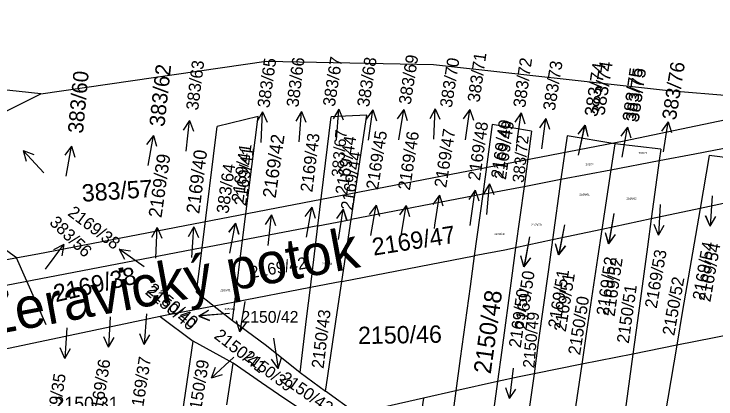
# Model space of a CAD drawing. Extents: x -555860 to -552701, y -1187050 to -1182291.
# Drawn here: x -554977.1 to -554908.3, y -1185535.1 to -1185497.4 of the extents above; entities that cross this region are included whole.
import ezdxf

# ---------------------------------------------------------------- set-up
doc = ezdxf.new("R2010")
doc.units = 0
for name, color, linetype in [('LEG_2b', 7, 'Continuous'), ('Level 16', 7, 'Continuous'), ('Level 41', 7, 'Continuous'), ('navrh_BV', 7, 'Continuous'), ('Poz předměty', 7, 'Continuous'), ('stav_BV', 7, 'Continuous'), ('Značky kultur', 7, 'Continuous')]:
    doc.layers.add(name, color=color, linetype=linetype)

msp = doc.modelspace()

# ---------------------------------------------------------------- linework, layer by layer
at = {"layer": 'Level 16'}
for p, q in [((-554952.745, -1185506.941), (-554953.283, -1185507.921)), ((-554952.86, -1185509.939), (-554952.745, -1185506.941)), ((-554952.745, -1185506.941), (-554952.284, -1185507.96)), ((-554948.909, -1185506.908), (-554949.484, -1185507.866)), ((-554949.14, -1185509.899), (-554948.909, -1185506.908)), ((-554948.909, -1185506.908), (-554948.487, -1185507.943)), ((-554945.259, -1185506.688), (-554945.834, -1185507.646)), ((-554945.49, -1185509.679), (-554945.259, -1185506.688)), ((-554945.259, -1185506.688), (-554944.837, -1185507.723)), ((-554941.942, -1185506.76), (-554942.579, -1185507.678)), ((-554942.37, -1185509.729), (-554941.942, -1185506.76)), ((-554941.942, -1185506.76), (-554941.589, -1185507.821)), ((-554938.886, -1185506.723), (-554939.55, -1185507.623)), ((-554939.4, -1185509.679), (-554938.886, -1185506.723)), ((-554938.886, -1185506.723), (-554938.565, -1185507.794)), ((-554935.813, -1185506.642), (-554936.355, -1185507.62)), ((-554935.94, -1185509.639), (-554935.813, -1185506.642)), ((-554935.813, -1185506.642), (-554935.356, -1185507.662)), ((-554932.427, -1185506.712), (-554933.069, -1185507.627)), ((-554932.87, -1185509.679), (-554932.427, -1185506.712)), ((-554932.427, -1185506.712), (-554932.08, -1185507.775)), ((-554927.385, -1185507.049), (-554928.021, -1185507.968)), ((-554927.81, -1185510.019), (-554927.385, -1185507.049)), ((-554927.385, -1185507.049), (-554927.032, -1185508.11)), ((-554924.989, -1185507.583), (-554925.612, -1185508.512)), ((-554925.37, -1185510.559), (-554924.989, -1185507.583)), ((-554924.989, -1185507.583), (-554924.62, -1185508.639)), ((-554959.899, -1185507.806), (-554960.503, -1185508.747)), ((-554960.22, -1185510.789), (-554959.899, -1185507.806)), ((-554959.899, -1185507.806), (-554959.509, -1185508.854)), ((-554921.147, -1185508.264), (-554921.843, -1185509.139)), ((-554921.77, -1185511.199), (-554921.147, -1185508.264)), ((-554921.147, -1185508.264), (-554920.865, -1185509.346)), ((-554913.003, -1185507.916), (-554913.653, -1185508.826)), ((-554913.47, -1185510.879), (-554913.003, -1185507.916)), ((-554913.003, -1185507.916), (-554912.665, -1185508.981)), ((-554916.967, -1185508.435), (-554917.634, -1185509.332)), ((-554917.49, -1185511.389), (-554916.967, -1185508.435)), ((-554916.967, -1185508.435), (-554916.649, -1185509.507)), ((-554963.436, -1185509.253), (-554964.1, -1185510.153)), ((-554963.95, -1185512.209), (-554963.436, -1185509.253)), ((-554963.436, -1185509.253), (-554963.115, -1185510.324)), ((-554971.448, -1185510.306), (-554972.118, -1185511.202)), ((-554971.98, -1185513.259), (-554971.448, -1185510.306)), ((-554971.448, -1185510.306), (-554971.133, -1185511.379)), ((-554974.171, -1185512.929), (-554976.2, -1185510.72)), ((-554976.2, -1185510.72), (-554975.155, -1185511.118)), ((-554976.2, -1185510.72), (-554975.892, -1185511.795)), ((-554930.487, -1185514.021), (-554931.076, -1185514.972)), ((-554930.76, -1185517.009), (-554930.487, -1185514.021)), ((-554930.487, -1185514.021), (-554930.08, -1185515.063)), ((-554935.416, -1185515.101), (-554936.055, -1185516.018)), ((-554935.85, -1185518.069), (-554935.416, -1185515.101)), ((-554935.416, -1185515.101), (-554935.066, -1185516.162)), ((-554931.91, -1185514.617), (-554932.542, -1185515.539)), ((-554932.32, -1185517.589), (-554931.91, -1185514.617)), ((-554931.91, -1185514.617), (-554931.551, -1185515.676)), ((-554908.69, -1185515.171), (-554908.881, -1185518.165)), ((-554947.916, -1185516.293), (-554948.58, -1185517.193)), ((-554948.43, -1185519.249), (-554947.916, -1185516.293)), ((-554947.916, -1185516.293), (-554947.595, -1185517.364)), ((-554944.842, -1185516.494), (-554945.489, -1185517.406)), ((-554945.3, -1185519.459), (-554944.842, -1185516.494)), ((-554944.842, -1185516.494), (-554944.501, -1185517.559)), ((-554941.616, -1185516.103), (-554942.28, -1185517.003)), ((-554942.13, -1185519.059), (-554941.616, -1185516.103)), ((-554941.616, -1185516.103), (-554941.295, -1185517.174)), ((-554938.671, -1185516.127), (-554939.324, -1185517.035)), ((-554939.15, -1185519.089), (-554938.671, -1185516.127)), ((-554938.671, -1185516.127), (-554938.337, -1185517.194)), ((-554913.78, -1185516.031), (-554913.935, -1185519.027)), ((-554951.862, -1185517.056), (-554952.465, -1185517.997)), ((-554952.18, -1185520.039), (-554951.862, -1185517.056)), ((-554951.862, -1185517.056), (-554951.471, -1185518.103)), ((-554918.31, -1185516.931), (-554918.819, -1185519.887)), ((-554908.881, -1185518.165), (-554909.316, -1185517.135)), ((-554908.881, -1185518.165), (-554908.318, -1185517.199)), ((-554955.371, -1185517.865), (-554956.055, -1185518.75)), ((-554955.95, -1185520.809), (-554955.371, -1185517.865)), ((-554955.371, -1185517.865), (-554955.073, -1185518.943)), ((-554923.16, -1185518.011), (-554923.717, -1185520.959)), ((-554913.935, -1185519.027), (-554914.382, -1185518.003)), ((-554963.059, -1185518.302), (-554963.605, -1185519.278)), ((-554963.2, -1185521.299), (-554963.059, -1185518.302)), ((-554963.059, -1185518.302), (-554962.606, -1185519.325)), ((-554959.463, -1185518.225), (-554960.025, -1185519.192)), ((-554959.65, -1185521.219), (-554959.463, -1185518.225)), ((-554959.463, -1185518.225), (-554959.027, -1185519.254)), ((-554913.935, -1185519.027), (-554913.384, -1185518.054)), ((-554926.59, -1185519.201), (-554927.123, -1185522.153)), ((-554918.819, -1185519.887), (-554919.142, -1185518.817)), ((-554918.819, -1185519.887), (-554918.157, -1185518.987)), ((-554973.989, -1185522.379), (-554972.217, -1185519.959)), ((-554972.217, -1185519.959), (-554973.211, -1185520.47)), ((-554972.217, -1185519.959), (-554972.404, -1185521.061)), ((-554923.717, -1185520.959), (-554924.023, -1185519.883)), ((-554923.717, -1185520.959), (-554923.04, -1185520.069)), ((-554964.321, -1185522.139), (-554966.775, -1185520.414)), ((-554966.775, -1185520.414), (-554965.669, -1185520.58)), ((-554966.775, -1185520.414), (-554966.245, -1185521.398)), ((-554927.123, -1185522.153), (-554927.438, -1185521.08)), ((-554927.123, -1185522.153), (-554926.453, -1185521.258)), ((-554954.48, -1185525.551), (-554954.96, -1185528.512)), ((-554964.1, -1185526.761), (-554964.348, -1185529.751)), ((-554958.971, -1185526.961), (-554958.015, -1185526.382)), ((-554955.981, -1185526.72), (-554958.971, -1185526.961)), ((-554958.971, -1185526.961), (-554957.934, -1185527.379)), ((-554967.65, -1185527.031), (-554967.835, -1185530.025)), ((-554954.96, -1185528.512), (-554955.293, -1185527.445)), ((-554954.96, -1185528.512), (-554954.306, -1185527.605)), ((-554971.92, -1185528.131), (-554972.117, -1185531.125)), ((-554967.835, -1185530.025), (-554968.272, -1185528.996)), ((-554964.348, -1185529.751), (-554964.763, -1185528.713)), ((-554964.348, -1185529.751), (-554963.767, -1185528.795)), ((-554967.835, -1185530.025), (-554967.274, -1185529.058)), ((-554951.68, -1185529.151), (-554951.221, -1185532.116)), ((-554972.117, -1185531.125), (-554972.55, -1185530.094)), ((-554972.117, -1185531.125), (-554971.552, -1185530.159)), ((-554955.541, -1185530.991), (-554957.741, -1185533.03)), ((-554951.221, -1185532.116), (-554950.88, -1185531.051)), ((-554951.221, -1185532.116), (-554951.868, -1185531.204)), ((-554957.741, -1185533.03), (-554957.348, -1185531.983)), ((-554928.19, -1185532.081), (-554928.53, -1185535.062)), ((-554957.741, -1185533.03), (-554956.668, -1185532.717)), ((-554928.53, -1185535.062), (-554928.914, -1185534.011)), ((-554928.53, -1185535.062), (-554927.92, -1185534.125))]:
    msp.add_line(p, q, dxfattribs=at)
for points in [[(-554932.39, -1185518.08), (-554932.32, -1185517.59)], [(-554935.89, -1185518.39), (-554935.85, -1185518.07)], [(-554939.16, -1185519.1), (-554939.15, -1185519.09)]]:
    msp.add_lwpolyline(points, dxfattribs=at)
at = {"layer": 'Level 41'}
msp.add_lwpolyline([(-554973.929, -1185527.821), (-554976.834, -1185521.258), (-554983.776, -1185516.246), (-554998.022, -1185511.296), (-555013.67, -1185508.388), (-555041.683, -1185507.006), (-555071.412, -1185508.556), (-555095.981, -1185509.562), (-555126.92, -1185507.45), (-555168.504, -1185512.169)], dxfattribs=at)
at = {"layer": 'navrh_BV'}
for p, q in [((-554974.46, -1185505.17), (-554952.37, -1185501.98)), ((-554952.37, -1185501.98), (-554936, -1185502.31)), ((-554936, -1185502.31), (-554912.95, -1185504.85)), ((-554974.46, -1185505.17), (-554980.93, -1185504.47)), ((-554912.95, -1185504.85), (-554888.64, -1185506.89)), ((-554985.26, -1185510.56), (-554974.46, -1185505.17)), ((-554953.16, -1185507.41), (-554957.18, -1185508.39)), ((-554954.69, -1185519.53), (-554953.16, -1185507.41)), ((-554947.31, -1185518.12), (-554946.01, -1185507.42)), ((-554942.51, -1185507.27), (-554946.01, -1185507.42)), ((-554944.04, -1185517.49), (-554942.51, -1185507.27)), ((-554958.66, -1185520.29), (-554957.18, -1185508.39)), ((-554930.24, -1185508.2), (-554931.17, -1185515.03)), ((-554926.39, -1185508.85), (-554930.24, -1185508.2)), ((-554926.39, -1185508.85), (-554927.12, -1185514.25)), ((-554922.91, -1185509.3), (-554923.5, -1185513.56)), ((-554918.23, -1185510.08), (-554922.91, -1185509.3)), ((-554910.38, -1185511.05), (-554903.1, -1185509.66)), ((-554918.23, -1185510.08), (-554918.61, -1185512.62)), ((-554913.72, -1185510.62), (-554918.23, -1185510.08)), ((-554913.72, -1185510.62), (-554913.87, -1185511.72)), ((-554913.87, -1185511.72), (-554910.38, -1185511.05)), ((-554918.61, -1185512.62), (-554913.87, -1185511.72)), ((-554913.87, -1185511.72), (-554914.65, -1185517.44)), ((-554908.98, -1185511.23), (-554909.87, -1185516.42)), ((-554903.74, -1185511.86), (-554908.98, -1185511.23)), ((-554923.5, -1185513.56), (-554918.61, -1185512.62)), ((-554918.61, -1185512.62), (-554919.49, -1185518.47)), ((-554927.12, -1185514.25), (-554923.5, -1185513.56)), ((-554923.5, -1185513.56), (-554924.32, -1185519.5)), ((-554931.17, -1185515.03), (-554927.12, -1185514.25)), ((-554927.12, -1185514.25), (-554927.94, -1185520.28)), ((-554931.17, -1185515.03), (-554944.04, -1185517.49)), ((-554931.17, -1185515.03), (-554932, -1185521.08)), ((-554904.33, -1185515.24), (-554909.87, -1185516.42)), ((-554909.87, -1185516.42), (-554914.65, -1185517.44)), ((-554909.87, -1185516.42), (-554910.32, -1185519.08)), ((-554947.31, -1185518.12), (-554944.04, -1185517.49)), ((-554944.96, -1185523.58), (-554944.04, -1185517.49)), ((-554914.65, -1185517.44), (-554919.49, -1185518.47)), ((-554914.65, -1185517.44), (-554915.02, -1185520.17)), ((-554947.31, -1185518.12), (-554954.69, -1185519.53)), ((-554948.05, -1185524.17), (-554947.31, -1185518.12)), ((-554919.49, -1185518.47), (-554924.32, -1185519.5)), ((-554919.49, -1185518.47), (-554919.91, -1185521.3)), ((-554910.32, -1185519.08), (-554911.58, -1185526.41)), ((-554958.66, -1185520.29), (-554954.69, -1185519.53)), ((-554955.45, -1185525.6), (-554954.69, -1185519.53)), ((-554924.32, -1185519.5), (-554927.94, -1185520.28)), ((-554924.32, -1185519.5), (-554924.73, -1185522.42)), ((-554958.66, -1185520.29), (-554979.51, -1185524.28)), ((-554959.2, -1185524.64), (-554958.66, -1185520.29)), ((-554929.01, -1185520.5), (-554932, -1185521.08)), ((-554927.94, -1185520.28), (-554929.01, -1185520.5)), ((-554927.94, -1185520.28), (-554928.35, -1185523.26)), ((-554915.02, -1185520.17), (-554916.01, -1185527.39)), ((-554944.96, -1185523.58), (-554932, -1185521.08)), ((-554932, -1185521.08), (-554932.4, -1185524.07)), ((-554919.91, -1185521.3), (-554920.99, -1185528.5)), ((-554924.73, -1185522.42), (-554925.72, -1185529.55)), ((-554928.35, -1185523.26), (-554929.31, -1185530.32)), ((-554948.05, -1185524.17), (-554955.45, -1185525.6)), ((-554948.42, -1185527.23), (-554948.05, -1185524.17)), ((-554944.96, -1185523.58), (-554948.05, -1185524.17)), ((-554945.42, -1185526.63), (-554944.96, -1185523.58)), ((-554932.4, -1185524.07), (-554933.37, -1185531.12)), ((-554959.2, -1185524.64), (-554957.47, -1185525.99)), ((-554955.45, -1185525.6), (-554957.47, -1185525.99)), ((-554955.68, -1185527.39), (-554955.45, -1185525.6)), ((-554957.47, -1185525.99), (-554962.1, -1185526.88)), ((-554957.47, -1185525.99), (-554955.68, -1185527.39)), ((-554962.1, -1185526.88), (-554962.77, -1185527.02)), ((-554946.48, -1185533.73), (-554945.42, -1185526.63)), ((-554911.58, -1185526.41), (-554912.16, -1185529.84)), ((-554962.77, -1185527.02), (-554980.5, -1185530.76)), ((-554962.77, -1185527.02), (-554959.54, -1185529.42)), ((-554955.68, -1185527.39), (-554954.33, -1185528.39)), ((-554949.06, -1185532.49), (-554948.42, -1185527.23)), ((-554916.01, -1185527.39), (-554916.46, -1185530.7)), ((-554954.33, -1185528.39), (-554952.36, -1185529.86)), ((-554920.99, -1185528.5), (-554921.47, -1185531.7)), ((-554906.68, -1185528.75), (-554912.16, -1185529.84)), ((-554960.59, -1185536.54), (-554959.54, -1185529.42)), ((-554955.63, -1185531.58), (-554959.54, -1185529.42)), ((-554925.72, -1185529.55), (-554926.14, -1185532.63)), ((-554952.36, -1185529.86), (-554949.06, -1185532.49)), ((-554929.31, -1185530.32), (-554929.73, -1185533.4)), ((-554912.16, -1185529.84), (-554916.72, -1185556.47)), ((-554912.16, -1185529.84), (-554916.46, -1185530.7)), ((-554916.46, -1185530.7), (-554921.47, -1185531.7)), ((-554916.46, -1185530.7), (-554919.67, -1185554.23)), ((-554956.25, -1185535.68), (-554955.63, -1185531.58)), ((-554952.83, -1185533.52), (-554955.63, -1185531.58)), ((-554933.37, -1185531.12), (-554933.8, -1185534.31)), ((-554921.47, -1185531.7), (-554926.14, -1185532.63)), ((-554921.47, -1185531.7), (-554924.41, -1185551.35)), ((-554949.06, -1185532.49), (-554947.19, -1185533.87)), ((-554927.59, -1185532.92), (-554929.73, -1185533.4)), ((-554926.14, -1185532.63), (-554928.26, -1185547.92)), ((-554926.14, -1185532.63), (-554927.59, -1185532.92)), ((-554951.16, -1185534.66), (-554952.83, -1185533.52)), ((-554946.57, -1185534.33), (-554946.48, -1185533.73)), ((-554929.73, -1185533.4), (-554933.8, -1185534.31)), ((-554929.73, -1185533.4), (-554931.39, -1185545.62)), ((-554947.19, -1185533.87), (-554946.57, -1185534.33)), ((-554943.59, -1185536.5), (-554946.57, -1185534.33)), ((-554933.8, -1185534.31), (-554936.97, -1185535.02)), ((-554933.8, -1185534.31), (-554934.98, -1185542.96)), ((-554949.09, -1185536.08), (-554951.16, -1185534.66)), ((-554936.97, -1185535.02), (-554940.84, -1185535.89)), ((-554936.97, -1185535.02), (-554937.79, -1185540.72))]:
    msp.add_line(p, q, dxfattribs=at)
at = {"layer": 'Poz předměty'}
msp.add_lwpolyline([(-555101.594, -1185540.827), (-555099.07, -1185543.159), (-555038.971, -1185532.517), (-554974.737, -1185520.88), (-554917.317, -1185509.778), (-554856.604, -1185497.07), (-554852.649, -1185494.025)], dxfattribs=at)
at = {"layer": 'stav_BV'}
for p, q in [((-554921.146, -1185508.265), (-554921.844, -1185509.14)), ((-554921.77, -1185511.2), (-554921.146, -1185508.265)), ((-554921.146, -1185508.265), (-554920.864, -1185509.348)), ((-554916.969, -1185508.435), (-554917.636, -1185509.334)), ((-554917.49, -1185511.39), (-554916.969, -1185508.435)), ((-554916.969, -1185508.435), (-554916.65, -1185509.508)), ((-554930.498, -1185514.02), (-554931.085, -1185514.974)), ((-554930.76, -1185517.01), (-554930.498, -1185514.02)), ((-554930.498, -1185514.02), (-554930.087, -1185515.062)), ((-554908.69, -1185515.17), (-554908.899, -1185518.164)), ((-554944.831, -1185516.496), (-554945.482, -1185517.407)), ((-554945.3, -1185519.46), (-554944.831, -1185516.496)), ((-554944.831, -1185516.496), (-554944.493, -1185517.563)), ((-554918.31, -1185516.93), (-554918.831, -1185519.885)), ((-554908.899, -1185518.164), (-554909.329, -1185517.13)), ((-554908.899, -1185518.164), (-554908.33, -1185517.2)), ((-554955.377, -1185517.864), (-554956.06, -1185518.752)), ((-554955.95, -1185520.81), (-554955.377, -1185517.864)), ((-554955.377, -1185517.864), (-554955.077, -1185518.943)), ((-554923.16, -1185518.01), (-554923.733, -1185520.956)), ((-554926.59, -1185519.2), (-554927.111, -1185522.155)), ((-554918.831, -1185519.885), (-554919.15, -1185518.812)), ((-554918.831, -1185519.885), (-554918.164, -1185518.986)), ((-554923.733, -1185520.956), (-554924.033, -1185519.877)), ((-554923.733, -1185520.956), (-554923.05, -1185520.068)), ((-554927.111, -1185522.155), (-554927.43, -1185521.082)), ((-554927.111, -1185522.155), (-554926.444, -1185521.256)), ((-554958.97, -1185526.982), (-554958.016, -1185526.395)), ((-554955.98, -1185526.72), (-554958.97, -1185526.982)), ((-554958.97, -1185526.982), (-554957.928, -1185527.393))]:
    msp.add_line(p, q, dxfattribs=at)

# ---------------------------------------------------------------- texts
at = {"layer": 'LEG_2b'}
for s, height, rotation, p in [('383/74', 1.3, 81, (-554919.246, -1185507.355)), ('383/75', 1.3, 82, (-554915.888, -1185508.015)), ('2169/49', 1.2, 82, (-554928.895, -1185513.655)), ('383/67', 1.139, 85, (-554944.858, -1185513.398)), ('383/72', 1.139, 84, (-554927.139, -1185513.939)), ('2169/41', 1.2, 82, (-554954.355, -1185516.225)), ('2169/44', 1.2, 81, (-554943.916, -1185516.663)), ('383/64', 1.2, 82, (-554956.082, -1185516.981)), ('383/57', 1.7, 4, (-554970.39, -1185515.773)), ('2169/47', 1.7, 9, (-554941.859, -1185521.05)), ('2169/54', 1.2, 80, (-554908.868, -1185525.642)), ('2169/42', 1.156, 10, (-554953.853, -1185523.268)), ('2169/52', 1.2, 82, (-554918.249, -1185527.065)), ('2169/38', 1.7, 13, (-554972.996, -1185525.615)), ('2169/50', 1.2, 82, (-554926.879, -1185528.355)), ('2169/51', 1.2, 81, (-554923.033, -1185528.569)), ('2150/52', 1.2, 80, (-554912.404, -1185528.952)), ('2150/40', 1.2, 320, (-554964.312, -1185524.736)), ('2150/51', 1.2, 82, (-554916.862, -1185529.711)), ('2150/48', 1.7, 82, (-554930.389, -1185532.699)), ('2150/50', 1.2, 81, (-554921.633, -1185530.856)), ('2150/43', 1.2, 83, (-554946.762, -1185532.166)), ('2150/49', 1.139, 85, (-554926.115, -1185532.109)), ('2150/46', 1.7, 1, (-554943.372, -1185529.724)), ('2150/39', 1.139, 323, (-554954.683, -1185531.135))]:
    msp.add_text(s, height=height, rotation=rotation, dxfattribs=at).set_placement(p)
for s, height, p in [('383/75', 0.2, (-554915.89, -1185511.09)), ('383/74', 0.2, (-554921.1, -1185512.21)), ('2169/51', 0.2, (-554921.69, -1185515.17)), ('2169/52', 0.2, (-554917.09, -1185515.56)), ('2169/50', 0.2, (-554926.41, -1185518.12)), ('2169/49', 0.2, (-554930.04, -1185519.02)), ('2169/44', 0.2, (-554946.91, -1185521.94)), ('2169/41', 0.2, (-554956.87, -1185524.53)), ('2150/40', 0.2, (-554956.45, -1185526.38)), ('2150/42', 1.156, (-554954.805, -1185527.629)), ('2150/31', 1.3, (-554973.12, -1185536.185))]:
    msp.add_text(s, height=height, dxfattribs=at).set_placement(p)
at = {"layer": 'Level 16'}
for s, height, rotation, p in [('383/67', 1.2, 81.00002, (-554945.667, -1185506.493)), ('383/69', 1.2, 81.00002, (-554938.231, -1185506.297)), ('383/71', 1.2, 81.90002, (-554931.485, -1185506.065)), ('383/63', 1.2, 82.80002, (-554959.054, -1185506.843)), ('383/65', 1.2, 81.90002, (-554952.073, -1185506.613)), ('383/66', 1.2, 82.80002, (-554949.227, -1185506.539)), ('383/68', 1.2, 81.00002, (-554942.313, -1185506.53)), ('383/70', 1.2, 81.00002, (-554934.2, -1185506.599)), ('383/72', 1.2, 81.90002, (-554927.01, -1185506.59)), ('383/73', 1.2, 81.00002, (-554924.1, -1185506.89)), ('383/74', 1.3, 81.00002, (-554919.938, -1185507.488)), ('383/76', 1.4, 81.00002, (-554912.237, -1185507.813)), ('383/62', 1.5, 83.70002, (-554962.355, -1185508.461)), ('383/75', 1.3, 81.90002, (-554916.21, -1185507.97)), ('383/60', 1.5, 84.60002, (-554970.331, -1185509.111)), ('2169/48', 1.2, 81.90002, (-554931.44, -1185513.738)), ('2169/49', 1.2, 81.90002, (-554929.188, -1185513.546)), ('2169/43', 1.2, 82.80002, (-554947.861, -1185514.875)), ('2169/45', 1.2, 81.00002, (-554941.426, -1185514.628)), ('2169/46', 1.2, 81.00002, (-554938.302, -1185514.689)), ('2169/47', 1.2, 81.00002, (-554934.748, -1185514.444)), ('2169/42', 1.3, 81.90002, (-554951.458, -1185515.46)), ('2169/44', 1.2, 81.00002, (-554944.452, -1185515.139)), ('2169/41', 1.2, 81.90002, (-554954.617, -1185515.901)), ('2169/39', 1.3, 81.90002, (-554962.64, -1185517.389)), ('2169/40', 1.3, 82.80002, (-554958.936, -1185516.985)), ('2169/38', 1.2, 323.10002, (-554971.903, -1185517.029)), ('383/56', 1.2, 315.89998, (-554973.693, -1185517.887)), ('2169/54', 1.2, 80.1, (-554909.458, -1185525.497)), ('2169/53', 1.2, 80.1, (-554914.128, -1185526.28)), ('2169/52', 1.2, 81.90002, (-554918.86, -1185526.989)), ('2169/51', 1.2, 81.00002, (-554923.597, -1185528.222)), ('2150/40', 1.2, 320.39999, (-554964.13, -1185524.543)), ('2169/50', 1.2, 81.90002, (-554927.446, -1185530.14)), ('2150/41', 1.2, 322.2, (-554957.572, -1185529.072)), ('2169/37', 1.2, 81.00002, (-554964.561, -1185536.786)), ('2169/36', 1.2, 81.00002, (-554968.535, -1185537.03)), ('2150/39', 1.2, 81.00002, (-554958.87, -1185537.083)), ('2150/42', 1.2, 324.90002, (-554951.105, -1185533.295)), ('2169/35', 1.2, 81.00002, (-554972.9, -1185538.429))]:
    msp.add_text(s, height=height, rotation=rotation, dxfattribs=at).set_placement(p)
at = {"layer": 'Značky kultur'}
msp.add_text('Žeravický potok', height=4, rotation=10.46828, dxfattribs=at).set_placement((-554979.89, -1185528.962))

doc.saveas('drawing.dxf')
